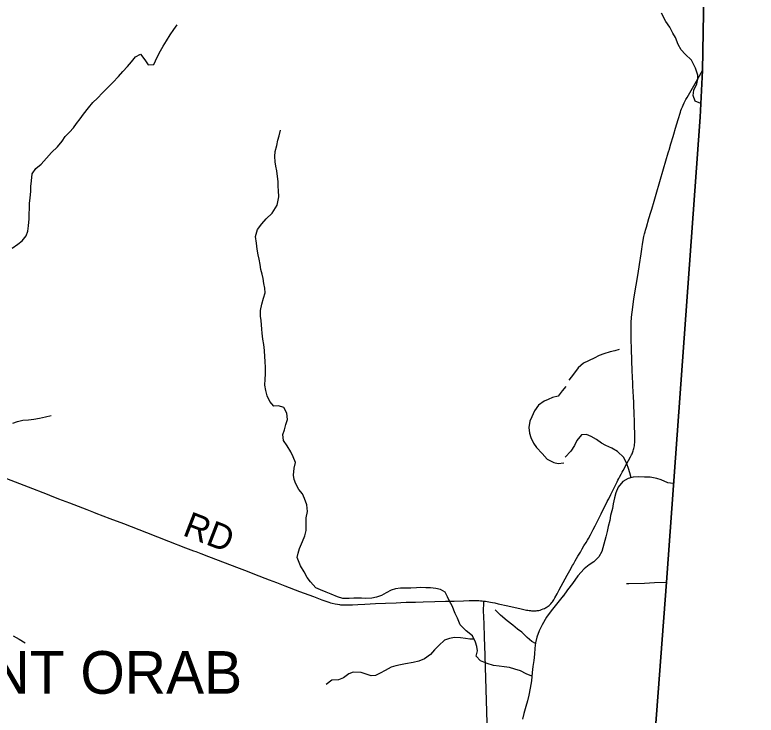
# Model space of a CAD drawing. Extents: x 1451455 to 1749751, y 218250 to 574981.
# Drawn here: x 1571567 to 1580247, y 380219 to 388422 of the extents above; entities that cross this region are included whole.
import ezdxf

# ---------------------------------------------------------------- set-up
doc = ezdxf.new("R2010")
doc.units = 0
for name, color, linetype in [('GM_X_Adjacent_County', 7, 'Continuous'), ('GM_X_Corporation_Text', 7, 'Continuous'), ('GM_X_County', 7, 'Continuous'), ('GM_X_County_Road', 7, 'Continuous'), ('GM_X_County_Road_Text', 7, 'Continuous'), ('GM_X_Minor_River', 7, 'Continuous'), ('GM_X_Township', 7, 'Continuous'), ('GM_X_Township_Road', 7, 'Continuous')]:
    doc.layers.add(name, color=color, linetype=linetype)

msp = doc.modelspace()

# ---------------------------------------------------------------- linework, layer by layer
at = {"layer": 'GM_X_Adjacent_County'}
msp.add_lwpolyline([(1593112.9, 374425.2), (1589266.4, 374523.1), (1588676.7, 374545.2), (1587643, 374584.2), (1581291.7, 374793), (1580570.9, 374820.5), (1580346.7, 374828), (1578669, 374916.8), (1578742.8, 375741.4), (1578749.9, 375835.3), (1579198.2, 381777.6), (1579590.8, 387223.9), (1579618, 387770.8), (1579637.4, 388893.1), (1579705.3, 392782.1), (1579924.2, 397126.9), (1580229.9, 405083.8), (1580379.9, 410197.1), (1580442.5, 412789.8), (1580491.5, 414837.8), (1580601.7, 418918.4), (1580746.2, 423359)], dxfattribs=at)
at = {"layer": 'GM_X_County'}
msp.add_lwpolyline([(1593112.9, 374425.2), (1589266.4, 374523.1), (1588676.7, 374545.2), (1587643, 374584.2), (1581291.7, 374793), (1580570.9, 374820.5), (1580346.7, 374828), (1578669, 374916.8), (1578742.8, 375741.4), (1578749.9, 375835.3), (1579198.2, 381777.6), (1579590.8, 387223.9), (1579618, 387770.8), (1579637.4, 388893.1), (1579705.3, 392782.1), (1579924.2, 397126.9), (1580229.9, 405083.8), (1580379.9, 410197.1), (1580442.5, 412789.8), (1580491.5, 414837.8), (1580601.7, 418918.4), (1580746.2, 423359)], dxfattribs=at)
at = {"layer": 'GM_X_County_Road'}
for points in [[(1577061.1, 381554.8), (1577077.1, 381552.8), (1577137.1, 381542.9), (1577158, 381539), (1577186.7, 381533), (1577226.4, 381523.8), (1577337.4, 381500.1), (1577496.7, 381464.6), (1577559, 381450.5), (1577574.8, 381447.6), (1577587.6, 381445.6), (1577603.8, 381443.5), (1577618.1, 381441.9), (1577633.7, 381440.9), (1577643.7, 381440.6), (1577661.4, 381441), (1577672.2, 381441.9), (1577683.2, 381443.2), (1577689.9, 381444.2), (1577697.7, 381445.5), (1577703.8, 381446.7), (1577718.2, 381450.6), (1577733.7, 381455.7), (1577752.5, 381462.7), (1577767.8, 381469.8), (1577780, 381475.8), (1577789.3, 381480.9), (1577798.2, 381486.4), (1577807.7, 381492.8), (1577812.5, 381496.2), (1577821.9, 381503.8), (1577828, 381509.1), (1577836.1, 381516.7), (1577842.9, 381524), (1577854.3, 381537.1), (1577863.1, 381548.3), (1577871.3, 381559.9), (1577878.6, 381571.4), (1577891, 381593.8), (1577915.3, 381640.2), (1577928.5, 381663.8), (1577940.8, 381685.9), (1577988.5, 381773.7), (1578033.8, 381857.3), (1578066.6, 381914.9), (1578096.4, 381970.3), (1578107, 381989.4), (1578127.5, 382025), (1578159.8, 382080.1), (1578188.5, 382129.9), (1578209.6, 382166.5), (1578230.5, 382201.3), (1578256.1, 382242.9), (1578272.7, 382270.3), (1578282.2, 382287), (1578306.7, 382332.3), (1578338.6, 382393.8), (1578361.2, 382438.4), (1578372.6, 382461.1), (1578384.2, 382484.9), (1578395.8, 382508), (1578410.6, 382536.8), (1578422.8, 382560.8), (1578431.1, 382577.1), (1578452.6, 382619.4), (1578494, 382700.4), (1578504, 382720.9), (1578513.9, 382741.4), (1578519.8, 382753), (1578544.5, 382802.9), (1578576.5, 382867.5), (1578583.7, 382882.2), (1578595.3, 382905.6), (1578606.8, 382929.1), (1578618.2, 382952.5), (1578626.8, 382970), (1578637.1, 382990.5), (1578644.7, 383005.1), (1578664.4, 383042.6), (1578672.4, 383056.8), (1578677.1, 383065.5), (1578688.1, 383085.5), (1578707.1, 383119.5), (1578713.2, 383130.6), (1578733.3, 383167.2), (1578753.4, 383202.1), (1578774.5, 383243), (1578787.3, 383267.4), (1578793, 383279.3), (1578797.8, 383290.1), (1578802.7, 383302.6), (1578807, 383315.8), (1578811.5, 383330), (1578815.2, 383343.8), (1578818.4, 383358.6), (1578821.1, 383373.7), (1578823.4, 383392), (1578825.1, 383409.9), (1578825.9, 383424), (1578826.6, 383446.8), (1578826.6, 383483.9), (1578826, 383516.2), (1578823.7, 383600.4), (1578820.9, 383688.5), (1578819.9, 383719.7), (1578813.6, 383880.2), (1578810.5, 383947.2), (1578804.1, 384070.7), (1578802, 384111.3), (1578799.2, 384174.4), (1578795.6, 384261.6), (1578791.3, 384363.7), (1578789.8, 384409.5), (1578787.3, 384473.2), (1578785.8, 384522.9), (1578783.7, 384609.2), (1578783.4, 384649.1), (1578783.4, 384714.4), (1578784, 384763.4), (1578784.9, 384813.1), (1578787.7, 384881.7), (1578793.4, 384939.1), (1578801.1, 384998.2), (1578816.3, 385094.3), (1578842.2, 385256.2), (1578863.2, 385391.8), (1578879.4, 385496.7), (1578898.6, 385622), (1578907.3, 385678.9), (1578911.9, 385707.8), (1578915.7, 385730.3), (1578921.1, 385760.6), (1578933.4, 385824.2), (1578940.4, 385855), (1578947.5, 385881.2), (1578952.6, 385899.4), (1578963.3, 385935.5), (1578991.9, 386036.4), (1579012.4, 386108.6), (1579023.3, 386145.8), (1579051.7, 386238.5), (1579074.9, 386320), (1579118.6, 386471.5), (1579163, 386619.2), (1579217.4, 386806.1), (1579223.9, 386828), (1579226.7, 386837.4), (1579248.1, 386909.7), (1579274.4, 386997.7), (1579283.1, 387025.8), (1579303.4, 387093.4), (1579333.3, 387195.8), (1579361, 387283.5), (1579366.2, 387299.5), (1579373.7, 387320.8), (1579383.6, 387344.9), (1579392, 387364.9), (1579403, 387389), (1579415.5, 387412.8), (1579425, 387430.3), (1579438.2, 387453.4), (1579485.2, 387534.5), (1579532, 387616.4), (1579567.9, 387680.8), (1579618, 387770.8)], [(1571243.8, 383078), (1571723.2, 382892.5), (1571944.2, 382807.1), (1571971.6, 382796.5), (1572079.2, 382754.4), (1572208.7, 382704.3), (1572411, 382626.3), (1572486.9, 382597.5), (1572516.9, 382586), (1572680.1, 382523.2), (1572837.7, 382462.9), (1573107.6, 382358), (1573364.6, 382258.7), (1573566.6, 382180.6), (1573660.5, 382145.3), (1573686.9, 382135.3), (1573744.3, 382113.3), (1573833.2, 382078.7), (1574194.3, 381939.2), (1574286.1, 381903.8), (1574371.9, 381871.2), (1574544.5, 381804.4), (1574631.1, 381771.4), (1574728, 381734.9), (1574901.7, 381669), (1575063.5, 381607.5), (1575160.4, 381570.3), (1575220.9, 381548.7), (1575244, 381541.3), (1575264.1, 381535.3), (1575283.5, 381530.3), (1575316.6, 381522.6), (1575344.2, 381517.7), (1575367.4, 381514.2), (1575380.5, 381512.6), (1575402.5, 381510.7), (1575421.3, 381509.7), (1575444.5, 381509.7), (1575520, 381512.6), (1575582.3, 381515.1), (1575664.2, 381519.1), (1575788.6, 381526.9), (1575906.6, 381530.7), (1576031.2, 381536.6), (1576086.8, 381539.3), (1576149, 381541.9), (1576257, 381544.3), (1576348.7, 381547), (1576483.1, 381550.3), (1576611.1, 381552.6), (1576709.5, 381555.1), (1576818.7, 381559), (1576886.1, 381561.4), (1576942.1, 381562.3), (1576985.4, 381561.5), (1577000.7, 381560.8), (1577020.6, 381559.5), (1577037.9, 381557.8), (1577061.1, 381554.8)], [(1577101.7, 379997.2), (1577089.6, 380390.7), (1577073.8, 380914.3), (1577070.3, 381036.8), (1577067, 381124.8), (1577060.7, 381297.7), (1577059, 381357.9), (1577055.6, 381452.8), (1577056, 381480.4), (1577056.4, 381497.5), (1577056.7, 381502.2), (1577057.2, 381512.2), (1577057.5, 381516.8), (1577058.1, 381525.4), (1577058.6, 381530.9), (1577059.8, 381543.6), (1577061.1, 381554.8)]]:
    msp.add_lwpolyline(points, dxfattribs=at)
at = {"layer": 'GM_X_Minor_River'}
for points in [[(1579599, 387383.8), (1579531.3, 387411.6), (1579510, 387475.8), (1579518.8, 387539.6), (1579553.6, 387613.1), (1579564.2, 387666.9), (1579562.8, 387716.9), (1579535.8, 387797.2), (1579488.9, 387889.7), (1579415.9, 387962.6), (1579368.5, 388013.1), (1579335.2, 388073.5), (1579302.3, 388157.8), (1579270.9, 388208.2), (1579235.7, 388276.6), (1579190.6, 388345.1), (1579139.7, 388441.6)], [(1571534.9, 385690.5), (1571601.6, 385737.4), (1571654.1, 385774.6), (1571700.9, 385831.8), (1571719.7, 385887.4), (1571726.7, 385951.2), (1571733.9, 386031), (1571734.9, 386090.9), (1571737.8, 386152.8), (1571740.7, 386210.6), (1571745.7, 386276.5), (1571752.9, 386354.2), (1571755.7, 386410.1), (1571760.8, 386477.9), (1571772, 386557.6), (1571812.9, 386620.9), (1571875.6, 386673.8), (1571938.6, 386742.7), (1571997.5, 386807.7), (1572066.4, 386874.5), (1572123.4, 386941.5), (1572156.2, 386994.9), (1572206.9, 387046), (1572253.6, 387099.2), (1572290.4, 387150.5), (1572331.1, 387203.8), (1572371.9, 387259), (1572431, 387334), (1572481.8, 387393.1), (1572534.5, 387446.1), (1572595.4, 387507.1), (1572660.3, 387575.9), (1572715.1, 387631), (1572780, 387697.8), (1572832.8, 387756.9), (1572887.7, 387815.9), (1572934.4, 387871), (1572981.2, 387928.2), (1573039.6, 387961.2), (1573088.6, 387896.5), (1573127.7, 387836), (1573195.7, 387841), (1573234.8, 387924.2), (1573273.9, 388001.4), (1573302.7, 388054.8), (1573341.6, 388118.1), (1573384.6, 388187.2), (1573427.5, 388250.4), (1573466.2, 388303.7)], [(1574497.2, 385164.5), (1574494, 385220.5), (1574482.9, 385276.6), (1574475.8, 385334.7), (1574464.6, 385384.8), (1574449.4, 385437), (1574440.4, 385497.1), (1574427.4, 385559.2), (1574418.1, 385609.3), (1574405.2, 385677.4), (1574396.3, 385745.5), (1574385.5, 385823.6), (1574408.8, 385909.1), (1574459.7, 385974.2), (1574508.6, 386033.3), (1574579.5, 386100.1), (1574638.8, 386191), (1574658.3, 386288.6), (1574653.4, 386362.6), (1574652.2, 386412.5), (1574649.1, 386470.5), (1574644, 386528.5), (1574635, 386594.5), (1574623.8, 386648.6), (1574614.6, 386700.6), (1574609.6, 386760.6), (1574616.4, 386820.4), (1574633.5, 386892), (1574648.4, 386953.7), (1574663.2, 387005.3), (1574676.2, 387071)], [(1577621.7, 380675.8), (1577555.7, 380701.2), (1577486.4, 380736.4), (1577420.9, 380759.4), (1577357.3, 380778.4), (1577295.5, 380785.4), (1577239.7, 380792.3), (1577169.9, 380801.4), (1577098.4, 380824.6), (1577021, 380853.8), (1576967.9, 380908.7), (1576982.9, 380972.5), (1576977.8, 381022.5), (1576960.6, 381074.8), (1576923.9, 381147.4), (1576850.9, 381206.6), (1576780.1, 381275.7), (1576749.5, 381354.2), (1576722.4, 381408.7), (1576687.9, 381499.2), (1576656.8, 381553.7), (1576631.7, 381604.1), (1576606.6, 381658.5), (1576551.2, 381691.4), (1576497.4, 381702.3), (1576435.6, 381709.2), (1576377.8, 381712.2), (1576321.9, 381713.1), (1576269.9, 381709.9), (1576203.9, 381706.9), (1576142, 381707.9), (1576084, 381704.8), (1576024, 381697.8), (1575971.9, 381684.6), (1575913.4, 381651.6), (1575861, 381622.4), (1575802.8, 381601.3), (1575748.6, 381590.2), (1575676.7, 381585.3), (1575624.8, 381590.2), (1575534.9, 381589.6), (1575480.9, 381586.5), (1575407, 381585.6), (1575343.4, 381604.6), (1575270, 381635.8), (1575212.5, 381660.7), (1575147, 381685.8), (1575089.5, 381708.7), (1575030.7, 381779.6), (1574991.6, 381832.2), (1574956.7, 381896.8), (1574911.9, 381967.5), (1574873.5, 382064.1), (1574886.3, 382115.9), (1574901.1, 382169.6), (1574934.4, 382251.1), (1574963.5, 382320.6), (1574976.4, 382380.4), (1574978.8, 382530.4), (1574992, 382604.1), (1574985.3, 382682.2), (1574960.5, 382758.6), (1574933.4, 382811), (1574894.3, 382863.6), (1574855.4, 382928.2), (1574836.2, 382978.5), (1574831, 383028.6), (1574836.3, 383110.5), (1574851.4, 383178.2), (1574824.5, 383246.6), (1574799.4, 383303), (1574754.6, 383371.7), (1574713.6, 383434.3), (1574706.8, 383504.4), (1574723.6, 383562.1), (1574740.6, 383621.8), (1574759.5, 383681.5), (1574752.7, 383755.6), (1574717.8, 383822.1), (1574654.2, 383843.1), (1574598.2, 383840), (1574553.1, 383894.6), (1574522.2, 383961.1), (1574505.2, 384021.3), (1574496.2, 384085.4), (1574497.3, 384153.4), (1574500.2, 384213.3), (1574503.4, 384285.2), (1574498.6, 384365.2), (1574493.5, 384417.2), (1574488.6, 384491.3), (1574481.7, 384559.3), (1574470.7, 384621.5), (1574461.8, 384691.5), (1574458.6, 384741.5), (1574450.1, 384839.6), (1574445, 384891.6), (1574442, 384957.6), (1574459.2, 385033.3), (1574478.2, 385102.9), (1574497.2, 385164.5)], [(1578640.8, 384502), (1578590.7, 384486.6), (1578536.6, 384475.3), (1578464.4, 384452.3), (1578410.2, 384433), (1578349.9, 384401.8), (1578225.2, 384341.4), (1578164.6, 384288.1), (1578109.8, 384214.8), (1578054.9, 384143.5)], [(1578019.2, 384069.3), (1577974.5, 384018.1), (1577927.5, 383954.8), (1577863.4, 383939.9), (1577813, 383914.7), (1577762.8, 383895.5), (1577698.2, 383848.6), (1577653.2, 383783.3), (1577620.1, 383713.9), (1577595.4, 383662.3), (1577584.2, 383586.5), (1577591.1, 383520.5), (1577608.3, 383470.2), (1577639.2, 383403.7), (1577676.3, 383353.1), (1577743.1, 383282.1), (1577800, 383217.2), (1577877.2, 383178), (1577929, 383167.2), (1577993, 383176.1)], [(1571544.8, 383640.2), (1571599.1, 383659.3), (1571659.2, 383672.4), (1571729.2, 383679.3), (1571791.3, 383684.3), (1571855.4, 383697.3), (1571927.6, 383714.1), (1571993.7, 383727.1)], [(1578782.9, 382999.2), (1578766.4, 383057.5), (1578751.1, 383109.7), (1578733.8, 383164), (1578698.7, 383236.5), (1578621.7, 383305.5), (1578558.3, 383344.4), (1578486.8, 383377.4), (1578435.2, 383404.1), (1578375.8, 383446.9), (1578316.3, 383481.7), (1578260.6, 383504.4), (1578200.7, 383503.2), (1578145.9, 383437.9), (1578119.2, 383378.2), (1578076.3, 383310.7), (1578009.5, 383239.5)], [(1579274.3, 382932.5), (1579212.4, 382939.5), (1579134.9, 382974.5), (1579083.2, 382991.2), (1579007.5, 383006.2), (1578939.6, 383007.1), (1578873.7, 383010), (1578807.7, 383004.9), (1578749.6, 382991.6), (1578685.2, 382956.4), (1578630.4, 382889.1), (1578603.6, 382823.4), (1578586.8, 382765.5), (1578573.9, 382693.6), (1578563.2, 382639.7), (1578542.2, 382555.9), (1578531.5, 382498), (1578514.6, 382428.2), (1578501.8, 382370.3), (1578487, 382306.4), (1578464, 382220.6), (1578440.9, 382136.8), (1578406.1, 382073.2), (1578347.4, 382015.9), (1578291, 381978.6), (1578232.5, 381931.3), (1578157.5, 381852.2), (1578096.4, 381762.9), (1578039.5, 381687.6), (1577986.6, 381614.2)], [(1577987.5, 381615.4), (1577892.2, 381500), (1577845.4, 381442.7), (1577792.2, 381365.6), (1577740.8, 381276.4), (1577705.7, 381204.9), (1577678.6, 381131.3), (1577663.5, 381067.6), (1577656.5, 381003.7), (1577651.4, 380933.8), (1577644.2, 380859.9), (1577633, 380788), (1577626, 380720.1), (1577616.3, 380620.3), (1577601, 380534.5), (1577583.7, 380452.8), (1577568.6, 380387), (1577549.5, 380319.3), (1577526.2, 380237.6), (1577509.2, 380171.9)], [(1577662.3, 381056.4), (1577621.8, 381080.2), (1577566.6, 381127.1), (1577503.8, 381190.1), (1577452.4, 381227), (1577397.3, 381273.9), (1577330.2, 381322.9), (1577255.3, 381390.1), (1577190.5, 381453.2)], [(1571547, 381148.8), (1571618.2, 381107.7), (1571687.5, 381066.6)], [(1576942.8, 381110.1), (1576895.3, 381109.9), (1576843.5, 381118.7), (1576783.7, 381125.6), (1576713.8, 381126.8), (1576655.8, 381117.7), (1576597.5, 381098.6), (1576530.6, 381035.7), (1576481.8, 380982.5), (1576433, 380931.2), (1576362.3, 380878.3), (1576295.9, 380851.4), (1576229.7, 380834.5), (1576141.6, 380819.9), (1576081.5, 380806.8), (1576029.4, 380797.6), (1575975.2, 380780.5), (1575902.7, 380741.7), (1575846.3, 380710.5), (1575791.9, 380685.4), (1575739.9, 380678.2), (1575620.7, 380720.1), (1575528.9, 380721.6), (1575478.6, 380702.4), (1575415.9, 380655.4), (1575355.7, 380634.4), (1575279.7, 380629.6), (1575212.9, 380576.6)]]:
    msp.add_lwpolyline(points, dxfattribs=at)
at = {"layer": 'GM_X_Township'}
msp.add_lwpolyline([(1579924.2, 397126.9), (1579705.3, 392782.1), (1579637.4, 388893.1), (1579618, 387770.8), (1579590.8, 387223.9), (1579198.2, 381777.6), (1578749.9, 375835.3), (1578742.8, 375741.4), (1578669, 374916.8), (1577178.6, 375098), (1570975.1, 375852.3), (1569426.9, 376040.6), (1568521, 376150.7), (1567232.5, 376307.4), (1566239, 376417.4), (1565662.2, 376492), (1564834.8, 376599), (1558782.7, 377336.1)], dxfattribs=at)
at = {"layer": 'GM_X_Township_Road'}
msp.add_lwpolyline([(1578729.8, 381759.9), (1578756.4, 381760.4), (1578939.5, 381765.8), (1579054.7, 381771.2), (1579198.2, 381777.6)], dxfattribs=at)

# ---------------------------------------------------------------- texts
at = {"layer": 'GM_X_Corporation_Text'}
msp.add_text('MOUNT ORAB', height=500, rotation=0.00001, dxfattribs=at).set_placement((1569697.7, 380469.5))
at = {"layer": 'GM_X_County_Road_Text'}
msp.add_text('RD', height=300, rotation=338.82525, dxfattribs=at).set_placement((1573519.1, 382329.6))

doc.saveas('drawing.dxf')
